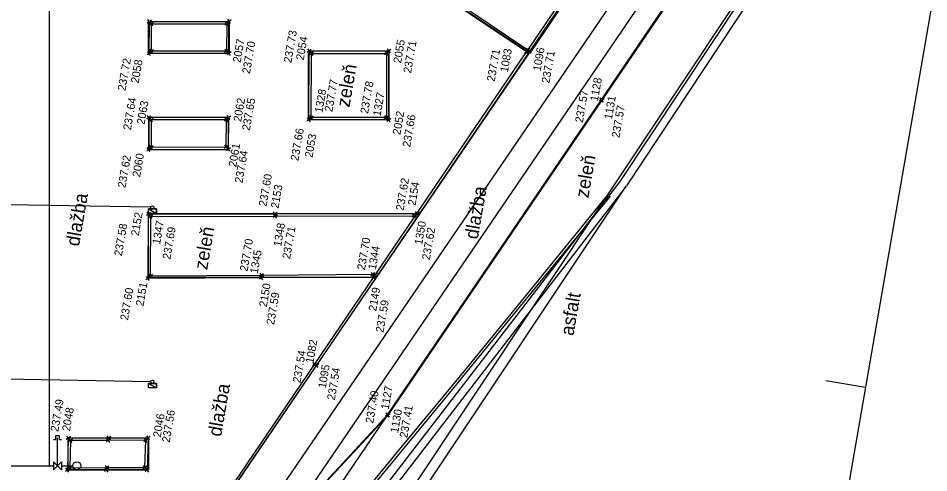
# Model space of a CAD drawing. Extents: x -264205 to -263659, y -1242401 to -1241986.
# Drawn here: x -263790.1 to -263733.2, y -1242250.6 to -1242222.2 of the extents above; entities that cross this region are included whole.
import ezdxf

# ---------------------------------------------------------------- set-up
doc = ezdxf.new("R2010")
doc.units = 0
for name, color, linetype in [('BOD_CISLO_2-4', 7, 'Continuous'), ('BOD_SYMBOL_2-4', 7, 'Continuous'), ('BOD_VYSKA_2-4', 7, 'Continuous'), ('POPIS_2-4', 7, 'Continuous'), ('PROJEKT_OBRUBNIKY_KOMUNIKACIE', 7, 'Continuous'), ('PROJEKT_TDZ_VODOROVNE', 7, 'Continuous'), ('RAM_NA_TLAC_2-4_1-250', 7, 'Continuous'), ('SITUACIA_DSP_2D', 7, 'Continuous'), ('SO_20-1_OBRUBNIKY_DOLNA_HRANA', 7, 'Continuous'), ('SO_20-1_OBRUBNIKY_HORNA_HRANA', 7, 'Continuous'), ('SO_20-4_OBRUBNIKY_DOLNA_HRANA', 7, 'Continuous'), ('SO_20-4_OBRUBNIKY_HORNA_HRANA', 7, 'Continuous')]:
    doc.layers.add(name, color=color, linetype=linetype)

msp = doc.modelspace()

# ---------------------------------------------------------------- linework, layer by layer
at = {"layer": 'BOD_SYMBOL_2-4'}
for p, q in [((-263781.778, -1242222.297), (-263782.034, -1242222.477)), ((-263781.816, -1242222.515), (-263781.996, -1242222.259)), ((-263781.653, -1242222.428), (-263781.909, -1242222.608)), ((-263781.691, -1242222.646), (-263781.871, -1242222.39)), ((-263776.944, -1242222.428), (-263777.2, -1242222.608)), ((-263776.982, -1242222.646), (-263777.162, -1242222.39)), ((-263776.797, -1242222.28), (-263777.053, -1242222.46)), ((-263776.835, -1242222.498), (-263777.015, -1242222.242)), ((-263781.653, -1242224.147), (-263781.909, -1242224.327)), ((-263781.691, -1242224.365), (-263781.871, -1242224.109)), ((-263776.952, -1242224.138), (-263777.208, -1242224.318)), ((-263776.99, -1242224.356), (-263777.17, -1242224.1)), ((-263771.798, -1242224.13), (-263772.054, -1242224.31)), ((-263771.836, -1242224.348), (-263772.016, -1242224.092)), ((-263766.818, -1242224.13), (-263767.074, -1242224.31)), ((-263766.856, -1242224.348), (-263767.036, -1242224.092)), ((-263758.226, -1242224.195), (-263758.482, -1242224.375)), ((-263758.264, -1242224.413), (-263758.444, -1242224.157)), ((-263758.144, -1242224.074), (-263758.4, -1242224.254)), ((-263758.182, -1242224.292), (-263758.362, -1242224.036)), ((-263758.023, -1242224.155), (-263758.279, -1242224.335)), ((-263758.061, -1242224.373), (-263758.241, -1242224.117)), ((-263781.792, -1242224.293), (-263782.048, -1242224.473)), ((-263781.83, -1242224.511), (-263782.01, -1242224.255)), ((-263776.803, -1242224.284), (-263777.059, -1242224.464)), ((-263776.841, -1242224.502), (-263777.021, -1242224.246)), ((-263771.649, -1242224.28), (-263771.905, -1242224.46)), ((-263771.687, -1242224.498), (-263771.867, -1242224.242)), ((-263766.964, -1242224.281), (-263767.22, -1242224.461)), ((-263767.002, -1242224.499), (-263767.182, -1242224.243)), ((-263753.547, -1242227.178), (-263753.803, -1242227.358)), ((-263753.585, -1242227.396), (-263753.765, -1242227.14)), ((-263753.509, -1242227.203), (-263753.765, -1242227.383)), ((-263753.547, -1242227.421), (-263753.727, -1242227.165)), ((-263781.813, -1242228.3), (-263782.069, -1242228.48)), ((-263781.851, -1242228.518), (-263782.031, -1242228.262)), ((-263781.663, -1242228.443), (-263781.919, -1242228.623)), ((-263781.701, -1242228.661), (-263781.881, -1242228.405)), ((-263776.964, -1242228.436), (-263777.22, -1242228.616)), ((-263777.002, -1242228.654), (-263777.182, -1242228.398)), ((-263776.82, -1242228.288), (-263777.076, -1242228.468)), ((-263776.858, -1242228.506), (-263777.038, -1242228.25)), ((-263771.813, -1242228.435), (-263772.069, -1242228.615)), ((-263771.851, -1242228.653), (-263772.031, -1242228.397)), ((-263771.67, -1242228.289), (-263771.926, -1242228.469)), ((-263771.708, -1242228.507), (-263771.888, -1242228.251)), ((-263766.978, -1242228.292), (-263767.234, -1242228.472)), ((-263767.016, -1242228.51), (-263767.196, -1242228.254)), ((-263766.831, -1242228.44), (-263767.087, -1242228.62)), ((-263766.869, -1242228.658), (-263767.049, -1242228.402)), ((-263781.816, -1242230.294), (-263782.072, -1242230.474)), ((-263781.854, -1242230.512), (-263782.034, -1242230.256)), ((-263781.675, -1242230.148), (-263781.931, -1242230.328)), ((-263781.713, -1242230.366), (-263781.893, -1242230.11)), ((-263776.974, -1242230.125), (-263777.23, -1242230.305)), ((-263777.012, -1242230.343), (-263777.192, -1242230.087)), ((-263776.839, -1242230.271), (-263777.095, -1242230.451)), ((-263776.877, -1242230.489), (-263777.057, -1242230.233)), ((-263781.826, -1242234.318), (-263782.082, -1242234.498)), ((-263781.864, -1242234.536), (-263782.044, -1242234.28)), ((-263781.686, -1242234.468), (-263781.942, -1242234.648)), ((-263781.724, -1242234.686), (-263781.904, -1242234.43)), ((-263773.928, -1242234.304), (-263774.184, -1242234.484)), ((-263773.909, -1242234.453), (-263774.165, -1242234.633)), ((-263773.966, -1242234.522), (-263774.146, -1242234.266)), ((-263773.947, -1242234.671), (-263774.127, -1242234.415)), ((-263765.263, -1242234.426), (-263765.519, -1242234.606)), ((-263765.301, -1242234.644), (-263765.481, -1242234.388)), ((-263765.165, -1242234.428), (-263765.421, -1242234.608)), ((-263765.203, -1242234.646), (-263765.383, -1242234.39)), ((-263765.065, -1242234.28), (-263765.321, -1242234.46)), ((-263765.103, -1242234.498), (-263765.283, -1242234.242)), ((-263781.863, -1242238.342), (-263782.119, -1242238.522)), ((-263781.901, -1242238.56), (-263782.081, -1242238.304)), ((-263781.718, -1242238.194), (-263781.974, -1242238.374)), ((-263781.756, -1242238.412), (-263781.936, -1242238.156)), ((-263774.783, -1242238.296), (-263775.039, -1242238.476)), ((-263774.772, -1242238.15), (-263775.028, -1242238.33)), ((-263774.821, -1242238.514), (-263775.001, -1242238.258)), ((-263774.81, -1242238.368), (-263774.99, -1242238.112)), ((-263767.817, -1242238.107), (-263768.073, -1242238.287)), ((-263767.855, -1242238.325), (-263768.035, -1242238.069)), ((-263767.764, -1242238.26), (-263768.02, -1242238.44)), ((-263767.802, -1242238.478), (-263767.982, -1242238.222)), ((-263767.662, -1242238.11), (-263767.918, -1242238.29)), ((-263767.7, -1242238.328), (-263767.88, -1242238.072)), ((-263771.464, -1242243.716), (-263771.72, -1242243.896)), ((-263771.502, -1242243.934), (-263771.682, -1242243.678)), ((-263771.327, -1242243.77), (-263771.583, -1242243.95)), ((-263771.365, -1242243.988), (-263771.545, -1242243.732)), ((-263766.905, -1242246.861), (-263767.161, -1242247.041)), ((-263766.943, -1242247.079), (-263767.123, -1242246.823)), ((-263766.867, -1242246.886), (-263767.123, -1242247.066)), ((-263766.905, -1242247.104), (-263767.085, -1242246.848)), ((-263786.84, -1242248.315), (-263787.096, -1242248.495)), ((-263786.878, -1242248.533), (-263787.058, -1242248.277)), ((-263786.697, -1242248.465), (-263786.953, -1242248.645)), ((-263786.735, -1242248.683), (-263786.915, -1242248.427)), ((-263784.34, -1242248.462), (-263784.596, -1242248.642)), ((-263784.322, -1242248.312), (-263784.578, -1242248.492)), ((-263784.378, -1242248.68), (-263784.558, -1242248.424)), ((-263784.36, -1242248.53), (-263784.54, -1242248.274)), ((-263781.998, -1242248.457), (-263782.254, -1242248.637)), ((-263782.036, -1242248.675), (-263782.216, -1242248.419)), ((-263781.855, -1242248.311), (-263782.111, -1242248.491)), ((-263781.893, -1242248.529), (-263782.073, -1242248.273)), ((-263786.897, -1242250.31), (-263787.153, -1242250.49)), ((-263786.935, -1242250.528), (-263787.115, -1242250.272)), ((-263786.745, -1242250.167), (-263787.001, -1242250.347)), ((-263786.783, -1242250.385), (-263786.963, -1242250.129)), ((-263784.446, -1242250.308), (-263784.702, -1242250.488)), ((-263784.434, -1242250.162), (-263784.69, -1242250.342)), ((-263784.484, -1242250.526), (-263784.664, -1242250.27)), ((-263784.472, -1242250.38), (-263784.652, -1242250.124)), ((-263782.055, -1242250.16), (-263782.311, -1242250.34)), ((-263782.093, -1242250.378), (-263782.273, -1242250.122)), ((-263781.91, -1242250.309), (-263782.166, -1242250.489)), ((-263781.948, -1242250.527), (-263782.128, -1242250.271))]:
    msp.add_line(p, q, dxfattribs=at)
at = {"layer": 'PROJEKT_OBRUBNIKY_KOMUNIKACIE'}
for p, q in [((-263794.898, -1242288.032), (-263742.736, -1242211.145)), ((-263798.899, -1242284.125), (-263751.864, -1242215.081)), ((-263743.421, -1242218.608), (-263752.521, -1242232.37)), ((-263781.968, -1242228.382), (-263781.968, -1242230.382)), ((-263776.968, -1242228.382), (-263781.968, -1242228.382)), ((-263776.968, -1242230.382), (-263776.968, -1242228.382)), ((-263781.968, -1242230.382), (-263776.968, -1242230.382)), ((-263752.521, -1242232.37), (-263782.166, -1242270.821)), ((-263781.968, -1242234.382), (-263771.968, -1242234.382)), ((-263781.968, -1242238.382), (-263781.968, -1242234.382)), ((-263771.968, -1242234.382), (-263765.013, -1242234.382)), ((-263765.013, -1242234.382), (-263767.738, -1242238.382)), ((-263771.968, -1242238.382), (-263781.968, -1242238.382)), ((-263767.738, -1242238.382), (-263771.968, -1242238.382))]:
    msp.add_line(p, q, dxfattribs=at)
for points in [[(-263766.58, -1242083.485), (-263766.58, -1242201.01), (-263749.879, -1242212.113), (-263758.153, -1242224.365), (-263781.364, -1242208.936), (-263781.371, -1242084.903), (-263766.58, -1242083.485)], [(-263781.968, -1242222.382), (-263776.968, -1242222.382), (-263776.968, -1242224.382), (-263781.968, -1242224.382), (-263781.968, -1242222.382)], [(-263771.968, -1242224.382), (-263766.968, -1242224.382), (-263766.968, -1242228.382), (-263771.968, -1242228.382), (-263771.968, -1242224.382)], [(-263786.968, -1242248.382), (-263781.968, -1242248.382), (-263781.968, -1242250.382), (-263786.968, -1242250.382), (-263786.968, -1242248.382)]]:
    msp.add_lwpolyline(points, dxfattribs=at)
at = {"layer": 'PROJEKT_TDZ_VODOROVNE'}
for p, q in [((-263743.006, -1242218.884), (-263752.106, -1242232.646)), ((-263752.125, -1242232.675), (-263781.759, -1242271.113)), ((-263779.852, -1242274.272), (-263752.125, -1242232.675))]:
    msp.add_line(p, q, dxfattribs=at)
for points in [[(-263831.211, -1242326.873), (-263816.19, -1242319.41), (-263814.291, -1242315.804), (-263813.06, -1242301.353), (-263812.968, -1242299.181), (-263802.618, -1242291.831), (-263801.478, -1242290.893), (-263800.257, -1242289.755), (-263799.049, -1242288.464), (-263798.027, -1242287.218), (-263749.798, -1242216.488), (-263742.736, -1242211.145)], [(-263830.6, -1242328.105), (-263815.26, -1242320.378), (-263813.062, -1242316.188), (-263811.682, -1242301.389), (-263811.608, -1242300.055), (-263801.705, -1242293.023), (-263800.489, -1242292.021), (-263799.197, -1242290.817), (-263797.92, -1242289.454), (-263796.825, -1242288.118), (-263748.697, -1242217.536), (-263741.831, -1242212.341)]]:
    msp.add_lwpolyline(points, dxfattribs=at)
at = {"layer": 'RAM_NA_TLAC_2-4_1-250'}
msp.add_line((-263739.655, -1242244.804), (-263737.191, -1242245.23), dxfattribs=at)
msp.add_lwpolyline([(-263827.42, -1242331.09), (-263769.814, -1241998.542), (-263696.654, -1242011.215), (-263754.26, -1242343.763)], close=True, dxfattribs=at)
at = {"layer": 'SITUACIA_DSP_2D'}
for p, q in [((-263788.143, -1242250.14), (-263788.143, -1242082.64)), ((-263822.88, -1242337.914), (-263734.49, -1242204.937)), ((-263758.153, -1242224.365), (-263781.364, -1242208.936)), ((-263794.898, -1242288.032), (-263742.736, -1242211.145)), ((-263749.879, -1242212.113), (-263758.153, -1242224.365)), ((-263798.899, -1242284.125), (-263751.864, -1242215.081)), ((-263743.421, -1242218.608), (-263752.521, -1242232.37)), ((-263781.968, -1242222.382), (-263776.968, -1242222.382)), ((-263781.968, -1242224.382), (-263781.968, -1242222.382)), ((-263776.968, -1242222.382), (-263776.968, -1242224.382)), ((-263776.968, -1242224.382), (-263781.968, -1242224.382)), ((-263771.968, -1242224.382), (-263766.968, -1242224.382)), ((-263771.968, -1242228.382), (-263771.968, -1242224.382)), ((-263766.968, -1242224.382), (-263766.968, -1242228.382)), ((-263781.968, -1242228.382), (-263781.968, -1242230.382)), ((-263776.968, -1242228.382), (-263781.968, -1242228.382)), ((-263776.968, -1242230.382), (-263776.968, -1242228.382)), ((-263766.968, -1242228.382), (-263771.968, -1242228.382)), ((-263781.968, -1242230.382), (-263776.968, -1242230.382)), ((-263752.521, -1242232.37), (-263782.166, -1242270.821)), ((-263781.818, -1242233.99), (-263790.714, -1242233.827)), ((-263781.968, -1242234.092), (-263781.468, -1242234.092)), ((-263781.968, -1242234.382), (-263781.968, -1242234.092)), ((-263781.968, -1242234.092), (-263781.468, -1242234.382)), ((-263781.968, -1242234.092), (-263781.468, -1242234.382)), ((-263781.468, -1242234.092), (-263781.968, -1242234.092)), ((-263781.468, -1242234.382), (-263781.968, -1242234.382)), ((-263781.968, -1242234.382), (-263771.968, -1242234.382)), ((-263781.968, -1242238.382), (-263781.968, -1242234.382)), ((-263781.968, -1242234.382), (-263781.968, -1242234.382)), ((-263781.468, -1242234.092), (-263781.468, -1242234.382)), ((-263781.468, -1242234.382), (-263781.468, -1242234.092)), ((-263771.968, -1242234.382), (-263765.013, -1242234.382)), ((-263765.013, -1242234.382), (-263767.738, -1242238.382)), ((-263771.968, -1242238.382), (-263781.968, -1242238.382)), ((-263767.738, -1242238.382), (-263771.968, -1242238.382)), ((-263781.818, -1242244.885), (-263790.914, -1242244.718)), ((-263781.968, -1242244.987), (-263781.468, -1242244.987)), ((-263781.968, -1242245.277), (-263781.968, -1242244.987)), ((-263781.968, -1242244.987), (-263781.468, -1242245.277)), ((-263781.968, -1242244.987), (-263781.468, -1242245.277)), ((-263781.468, -1242244.987), (-263781.968, -1242244.987)), ((-263781.468, -1242244.987), (-263781.468, -1242245.277)), ((-263781.468, -1242245.277), (-263781.468, -1242244.987)), ((-263781.468, -1242245.277), (-263781.968, -1242245.277)), ((-263787.768, -1242248.515), (-263787.893, -1242248.515)), ((-263787.768, -1242248.265), (-263787.768, -1242248.515)), ((-263787.518, -1242248.265), (-263787.768, -1242248.265)), ((-263787.643, -1242250.14), (-263787.643, -1242248.39)), ((-263787.518, -1242248.515), (-263787.518, -1242248.265)), ((-263787.393, -1242248.515), (-263787.518, -1242248.515)), ((-263786.968, -1242248.382), (-263781.968, -1242248.382)), ((-263786.968, -1242250.382), (-263786.968, -1242248.382)), ((-263781.968, -1242248.382), (-263781.968, -1242250.382)), ((-263924.143, -1242250.14), (-263788.143, -1242250.14)), ((-263788.143, -1242250.14), (-263787.893, -1242250.14)), ((-263788.143, -1242250.14), (-263787.893, -1242250.14)), ((-263787.893, -1242250.39), (-263787.393, -1242249.89)), ((-263787.893, -1242249.89), (-263787.893, -1242250.39)), ((-263787.393, -1242250.39), (-263787.893, -1242249.89)), ((-263787.393, -1242249.89), (-263787.393, -1242250.39)), ((-263787.393, -1242250.14), (-263786.693, -1242250.14)), ((-263781.968, -1242250.382), (-263786.968, -1242250.382))]:
    msp.add_line(p, q, dxfattribs=at)
for centre, radius in [((-263781.718, -1242233.992), 0.1), ((-263781.718, -1242244.887), 0.1), ((-263786.443, -1242250.14), 0.25)]:
    msp.add_circle(centre, radius, dxfattribs=at)
at = {"layer": 'SO_20-1_OBRUBNIKY_DOLNA_HRANA'}
msp.add_lwpolyline([(-263753.129, -1242233.288), (-263758.555, -1242239.941), (-263762.992, -1242245.362), (-263766.809, -1242249.987), (-263769.992, -1242253.855), (-263773.801, -1242258.482), (-263776.883, -1242263.085), (-263780.236, -1242268.055), (-263784.695, -1242274.697)], dxfattribs=at)
at = {"layer": 'SO_20-1_OBRUBNIKY_HORNA_HRANA'}
msp.add_lwpolyline([(-263784.822, -1242274.627), (-263781.463, -1242269.63), (-263778.122, -1242264.669), (-263773.885, -1242258.373), (-263770.104, -1242253.768), (-263766.29, -1242249.13), (-263762.466, -1242244.514), (-263758.662, -1242239.844), (-263753.256, -1242233.184)], dxfattribs=at)
at = {"layer": 'SO_20-4_OBRUBNIKY_DOLNA_HRANA'}
for p, q in [((-263781.906, -1242222.387), (-263776.925, -1242222.37)), ((-263766.946, -1242224.22), (-263766.959, -1242228.53)), ((-263781.941, -1242228.39), (-263781.944, -1242230.384)), ((-263781.983, -1242248.401), (-263782.038, -1242250.399))]:
    msp.add_line(p, q, dxfattribs=at)
for points in [[(-263776.925, -1242222.37), (-263776.931, -1242224.374), (-263781.92, -1242224.383), (-263781.906, -1242222.387)], [(-263766.959, -1242228.53), (-263771.941, -1242228.525), (-263771.926, -1242224.22), (-263766.946, -1242224.22)], [(-263781.944, -1242230.384), (-263776.967, -1242230.361), (-263776.948, -1242228.378), (-263781.941, -1242228.39)], [(-263767.892, -1242238.35), (-263774.911, -1242238.386), (-263781.991, -1242238.432), (-263781.954, -1242234.408), (-263774.056, -1242234.394), (-263765.193, -1242234.37)], [(-263781.983, -1242248.401), (-263784.45, -1242248.402), (-263786.968, -1242248.405), (-263787.025, -1242250.4), (-263784.574, -1242250.398), (-263782.038, -1242250.399)]]:
    msp.add_lwpolyline(points, dxfattribs=at)
at = {"layer": 'SO_20-4_OBRUBNIKY_HORNA_HRANA'}
for p, q in [((-263758.354, -1242224.285), (-263767.501, -1242218.132)), ((-263758.272, -1242224.164), (-263767.423, -1242218.014)), ((-263781.781, -1242224.237), (-263781.781, -1242222.518)), ((-263781.781, -1242222.518), (-263777.072, -1242222.518)), ((-263767.092, -1242224.371), (-263767.106, -1242228.382)), ((-263781.791, -1242228.533), (-263781.803, -1242230.238)), ((-263782.183, -1242250.25), (-263782.126, -1242248.547))]:
    msp.add_line(p, q, dxfattribs=at)
for points in [[(-263788.718, -1242269.04), (-263779.575, -1242255.577), (-263771.592, -1242243.806), (-263758.354, -1242224.285), (-263758.272, -1242224.164), (-263750.296, -1242212.404)], [(-263788.598, -1242269.122), (-263779.463, -1242255.663), (-263771.455, -1242243.86), (-263758.151, -1242224.245), (-263750.15, -1242212.447)], [(-263771.894, -1242252.207), (-263767.033, -1242246.951), (-263753.675, -1242227.268), (-263747.417, -1242218.057)], [(-263771.856, -1242252.232), (-263766.995, -1242246.976), (-263753.637, -1242227.293), (-263747.379, -1242218.082)], [(-263777.072, -1242222.518), (-263777.08, -1242224.228), (-263781.781, -1242224.237)], [(-263767.106, -1242228.382), (-263771.798, -1242228.379), (-263771.777, -1242224.37), (-263767.092, -1242224.371)], [(-263781.803, -1242230.238), (-263777.102, -1242230.215), (-263777.092, -1242228.526), (-263781.791, -1242228.533)], [(-263767.79, -1242238.2), (-263767.945, -1242238.197), (-263774.9, -1242238.24), (-263781.846, -1242238.284), (-263781.814, -1242234.558), (-263774.037, -1242234.543), (-263765.391, -1242234.516), (-263765.293, -1242234.518)], [(-263782.126, -1242248.547), (-263784.468, -1242248.552), (-263786.825, -1242248.555), (-263786.873, -1242250.257), (-263784.562, -1242250.252), (-263782.183, -1242250.25)]]:
    msp.add_lwpolyline(points, dxfattribs=at)

# ---------------------------------------------------------------- texts
at = {"layer": 'BOD_CISLO_2-4'}
for s, p in [('2057', (-263776.212, -1242224.979)), ('2054', (-263772.269, -1242224.826)), ('2055', (-263766.191, -1242225.017)), ('1083', (-263759.518, -1242225.581)), ('1096', (-263757.469, -1242225.51)), ('2058', (-263782.576, -1242226.267)), ('1128', (-263753.898, -1242227.398)), ('1328', (-263771.1, -1242228.112)), ('1327', (-263767.467, -1242228.32)), ('2063', (-263782.21, -1242228.843)), ('2062', (-263776.178, -1242228.669)), ('1131', (-263753.022, -1242228.53)), ('2052', (-263766.235, -1242229.488)), ('2053', (-263771.721, -1242230.912)), ('2061', (-263776.484, -1242231.499)), ('2060', (-263782.488, -1242232.13)), ('2153', (-263773.843, -1242234.082)), ('2154', (-263765.288, -1242233.91)), ('2152', (-263782.574, -1242235.808)), ('1347', (-263781.24, -1242236.331)), ('1348', (-263773.677, -1242236.471)), ('1350', (-263764.873, -1242236.361)), ('1345', (-263775.137, -1242238.162)), ('1344', (-263767.764, -1242237.917)), ('2151', (-263782.277, -1242240.186)), ('2150', (-263774.573, -1242240.248)), ('2149', (-263767.74, -1242240.503)), ('1082', (-263771.669, -1242243.761)), ('1095', (-263770.887, -1242245.322)), ('1127', (-263766.965, -1242246.651)), ('2048', (-263786.873, -1242248.005)), ('2046', (-263781.197, -1242248.389)), ('1130', (-263766.373, -1242248.114))]:
    msp.add_text(s, height=0.5, rotation=80.1724, dxfattribs=at).set_placement(p)
at = {"layer": 'BOD_VYSKA_2-4'}
for s, p in [('237.73', (-263773.038, -1242224.995)), ('237.70', (-263775.629, -1242225.674)), ('237.71', (-263765.564, -1242225.638)), ('237.71', (-263760.345, -1242226.163)), ('237.72', (-263783.401, -1242226.738)), ('237.71', (-263756.928, -1242226.266)), ('237.77', (-263770.48, -1242228.058)), ('237.78', (-263768.253, -1242228.168)), ('237.57', (-263754.838, -1242228.732)), ('237.64', (-263783.061, -1242229.196)), ('237.65', (-263775.636, -1242229.223)), ('237.57', (-263752.554, -1242229.674)), ('237.66', (-263765.619, -1242230.256)), ('237.66', (-263772.603, -1242231.116)), ('237.64', (-263776.093, -1242232.502)), ('237.62', (-263783.4, -1242232.803)), ('237.60', (-263774.59, -1242233.964)), ('237.62', (-263766.034, -1242234.222)), ('237.58', (-263783.625, -1242237.061)), ('237.69', (-263780.6, -1242237.27)), ('237.71', (-263773.123, -1242237.245)), ('237.62', (-263764.397, -1242237.307)), ('237.70', (-263775.777, -1242238.016)), ('237.70', (-263768.45, -1242237.939)), ('237.60', (-263783.245, -1242241.078)), ('237.59', (-263774.122, -1242241.36)), ('237.59', (-263767.292, -1242241.844)), ('237.54', (-263772.474, -1242244.99)), ('237.54', (-263770.33, -1242246.068)), ('237.40', (-263767.929, -1242247.513)), ('237.49', (-263787.598, -1242248.038)), ('237.56', (-263780.642, -1242248.71)), ('237.41', (-263765.797, -1242248.421))]:
    msp.add_text(s, height=0.5, rotation=80.1724, dxfattribs=at).set_placement(p)
at = {"layer": 'POPIS_2-4'}
for s, p in [('zeleň', (-263769.414, -1242227.776)), ('zeleň', (-263754.496, -1242233.447)), ('dlažba', (-263761.4, -1242236.023)), ('dlažba', (-263786.303, -1242236.461)), ('zeleň', (-263778.299, -1242237.932)), ('asfalt', (-263755.427, -1242242.052)), ('dlažba', (-263777.431, -1242248.355))]:
    msp.add_text(s, height=0.8437, rotation=80.1724, dxfattribs=at).set_placement(p)

doc.saveas('drawing.dxf')
